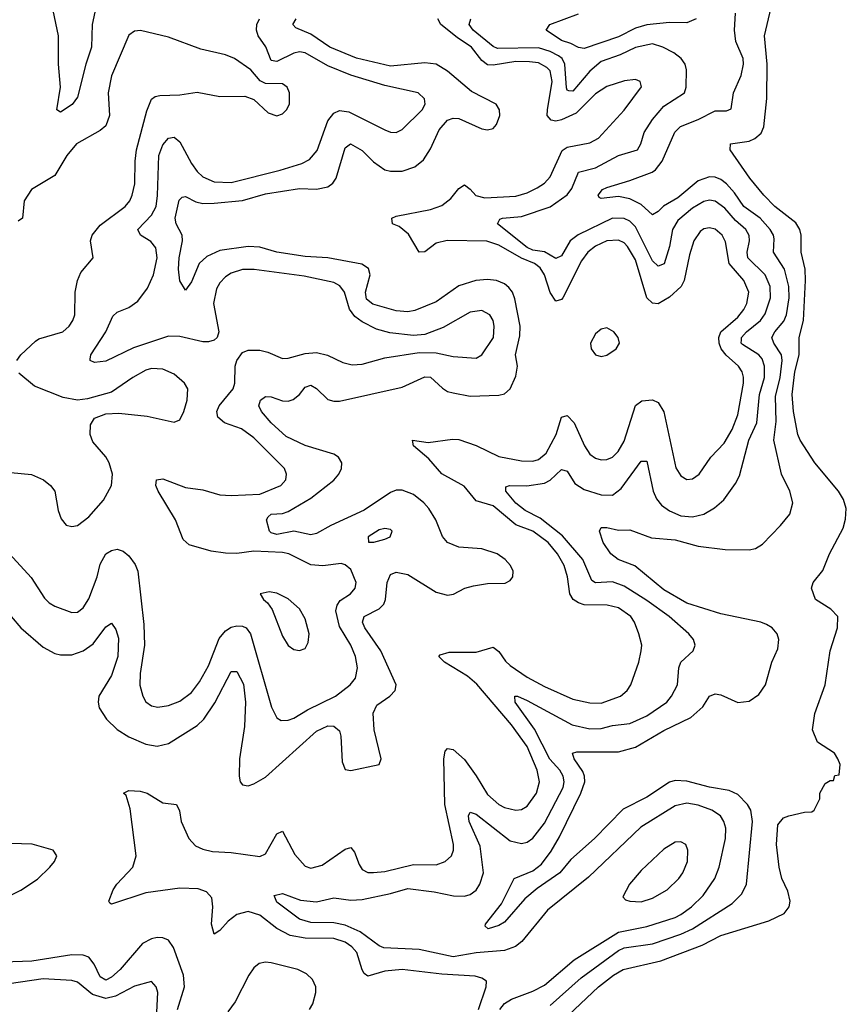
# Model space of a CAD drawing. Header units: inches. Extents: x 1843162 to 1959474, y 907081 to 1016326.
# Tile 603 of 656: x 1944387 to 1947291, y 971268 to 974727. Entities that reach past the tile are written whole.
import ezdxf

# ---------------------------------------------------------------- set-up
doc = ezdxf.new("R2010")
doc.units = ezdxf.units.IN
doc.header["$MEASUREMENT"] = 0
doc.layers.add('B9947', color=7, linetype='Continuous')

msp = doc.modelspace()

# ---------------------------------------------------------------- linework, layer by layer
at = {"layer": 'B9947', "color": 5}
for points, elevation in [([(1944654.2, 974770), (1944641.2, 974710), (1944639.6, 974630), (1944619.1, 974570), (1944590, 974454.3), (1944571.7, 974428.3), (1944530, 974401.5), (1944516.9, 974410), (1944530.9, 974489.1), (1944522.9, 974570), (1944523.3, 974670), (1944490, 974826.6)], 540), ([(1946314.8, 971230), (1946420.8, 971330), (1946472.6, 971370), (1946506.9, 971390), (1946638.7, 971421.3), (1946783.9, 971476.1), (1946850, 971510.1), (1947018.1, 971561.9), (1947072.9, 971587.1), (1947089.8, 971610), (1947094, 971630), (1947085.9, 971665.9), (1947064.8, 971710), (1947055.1, 971750), (1947045, 971830), (1947050, 971898), (1947070, 971922.8), (1947089.3, 971930.7), (1947143.6, 971943.6), (1947170, 971944.7), (1947178, 971950), (1947198, 971990), (1947198, 972010), (1947216.4, 972043.6), (1947234, 972054), (1947246, 972054), (1947250, 972072), (1947266, 972074), (1947268.7, 972110), (1947261.2, 972130), (1947249, 972150), (1947190, 972189.2), (1947171.9, 972231.9), (1947180.7, 972290), (1947216.9, 972390), (1947233.6, 972510), (1947259.7, 972590), (1947260.5, 972630), (1947236.3, 972656.3), (1947182.7, 972690), (1947168.7, 972730), (1947174, 972750), (1947207.8, 972792.2), (1947231.8, 972850), (1947279.3, 972940.7), (1947288.1, 972971.9), (1947290.8, 973010), (1947281.2, 973041.2), (1947263.8, 973070), (1947179.8, 973170), (1947128.6, 973250), (1947119.9, 973270), (1947105.2, 973350), (1947100.1, 973410), (1947109.4, 973490), (1947124.8, 973550), (1947124.8, 973610), (1947140.8, 973670), (1947147.1, 973810), (1947145.7, 973850), (1947131.9, 973910), (1947132.5, 973970), (1947127.1, 973990), (1947113.6, 974013.6), (1947040.2, 974070), (1947000.5, 974110), (1946952.1, 974170), (1946882.7, 974270), (1946884, 974290), (1946950, 974299.7), (1946970, 974309), (1946992.1, 974327.9), (1947001.6, 974350), (1947011.2, 974450), (1947013, 974570), (1947003.9, 974670), (1947036.4, 974810)], 420), ([(1944351.3, 972850), (1944427.1, 972767.1), (1944474.2, 972694.2), (1944490, 972678), (1944510, 972666.4), (1944570, 972644.7), (1944590, 972645.8), (1944610, 972660.2), (1944630, 972692.9), (1944659.7, 972770), (1944670, 972813.7), (1944689.9, 972850.1), (1944710, 972862.7), (1944730, 972866.7), (1944750, 972859.7), (1944770, 972843.2), (1944793.1, 972813.1), (1944802.2, 972790), (1944822.7, 972602.7), (1944825.7, 972530), (1944810.1, 972430.2), (1944809.5, 972389.4), (1944819.7, 972350), (1944830, 972330.4), (1944850, 972316.5), (1944872, 972312), (1944910, 972317.5), (1944950, 972333.4), (1944990, 972363.5), (1945018.7, 972401.3), (1945050, 972456.9), (1945087.3, 972552.7), (1945110, 972579.9), (1945130, 972592.5), (1945150, 972597.3), (1945170, 972596), (1945182.2, 972590), (1945198.3, 972570), (1945271.9, 972311.9), (1945290, 972274.9), (1945305.6, 972265.6), (1945330, 972266.2), (1945350, 972273.7), (1945397.7, 972302.3), (1945496, 972350), (1945547.6, 972390), (1945566.2, 972413.8), (1945574.1, 972450), (1945566.7, 972490), (1945550.4, 972530), (1945510, 972595.3), (1945497.8, 972650), (1945502.5, 972670), (1945513.2, 972686.8), (1945548.5, 972710), (1945565.6, 972730), (1945568.8, 972750), (1945550, 972795.6), (1945530, 972811.8), (1945516.2, 972816.2), (1945451.4, 972808.6), (1945410, 972812.1), (1945332, 972850), (1945310, 972855.1), (1945210, 972859.8), (1945150, 972851.9), (1945110, 972852.3), (1945059.4, 972859.4), (1944981.8, 972881.8), (1944961.3, 972901.3), (1944934.5, 972970), (1944873.8, 973070), (1944865.6, 973090), (1944868, 973110), (1944890, 973114.4), (1944970, 973083.8), (1945030, 973075.4), (1945090, 973057.7), (1945130, 973054.8), (1945230, 973060.6), (1945304.4, 973090), (1945322.4, 973110), (1945324.5, 973130), (1945317.2, 973150), (1945210, 973257.7), (1945165.6, 973290), (1945106.2, 973310), (1945083.4, 973330), (1945079.6, 973350), (1945088.2, 973370), (1945136.6, 973430), (1945142.3, 973450), (1945144.4, 973510), (1945149.2, 973530), (1945170, 973557.7), (1945190, 973565.3), (1945230, 973565.6), (1945258.7, 973558.7), (1945310, 973537.1), (1945330, 973537.6), (1945390, 973554.1), (1945430, 973557.1), (1945468.4, 973548.4), (1945522.7, 973522.7), (1945554.4, 973514.4), (1945590, 973517.1), (1945670, 973539.3), (1945790, 973557.2), (1945850, 973556.5), (1945910, 973543.7), (1945990, 973537.2), (1946010.9, 973549.1), (1946051.7, 973610), (1946053.3, 973650), (1946049.8, 973670), (1946038.7, 973690), (1946010, 973705.3), (1945970, 973699.8), (1945875, 973645), (1945810, 973621.1), (1945770, 973617.5), (1945687.2, 973627.2), (1945640.1, 973640.1), (1945590, 973665.2), (1945563.8, 973683.8), (1945545.3, 973710), (1945528.5, 973770), (1945511.8, 973791.8), (1945490, 973803.8), (1945386.2, 973826.2), (1945210.7, 973849.3), (1945170, 973848.8), (1945130, 973835.8), (1945110, 973823.9), (1945090, 973802.8), (1945078.7, 973781.3), (1945068, 973730), (1945086.2, 973630), (1945080.2, 973610), (1945070, 973601.2), (1945050, 973595), (1945030, 973595.5), (1944950, 973614), (1944910, 973614.6), (1944786.4, 973573.6), (1944690, 973527.4), (1944650, 973522.7), (1944634.5, 973530), (1944634.5, 973534.5), (1944637.2, 973550), (1944689.9, 973630), (1944714.5, 973685.5), (1944730, 973699.3), (1944770, 973715.9), (1944801.7, 973738.3), (1944836.1, 973783.9), (1944857.5, 973830), (1944870.3, 973890), (1944865.4, 973925.4), (1944847.2, 973947.2), (1944810.8, 973970), (1944802.3, 973990), (1944850, 974040.5), (1944865.9, 974070), (1944871.3, 974108.7), (1944875.6, 974250), (1944890, 974287.2), (1944910, 974311), (1944930, 974314.3), (1944950, 974298), (1944990, 974221.7), (1945010, 974193), (1945030, 974174.5), (1945070, 974157.6), (1945130, 974154.4), (1945301.8, 974198.2), (1945378.2, 974221.8), (1945405, 974235), (1945432.3, 974267.7), (1945470, 974371.1), (1945490, 974398.3), (1945510, 974407.9), (1945542.8, 974402.8), (1945670, 974339.3), (1945690, 974331.1), (1945710, 974330.2), (1945730, 974340.7), (1945800.4, 974410), (1945811.9, 974430), (1945808.5, 974448.5), (1945787, 974470), (1945670, 974495.5), (1945550, 974531.2), (1945470, 974564.8), (1945390, 974610.7), (1945370, 974613.4), (1945350, 974609.2), (1945290, 974580.3), (1945270, 974582.8), (1945251.4, 974631.4), (1945225.3, 974670), (1945219.1, 974690), (1945220.2, 974710), (1945229.9, 974730.1)], 540), ([(1944357.1, 972630), (1944391, 972590), (1944470, 972522.8), (1944510, 972500.4), (1944530, 972495.3), (1944570, 972495.4), (1944610.3, 972509.7), (1944645.6, 972534.4), (1944690, 972594.6), (1944710, 972606.4), (1944725, 972585), (1944734, 972554), (1944732.2, 972490), (1944710, 972423.1), (1944665.4, 972350), (1944662.2, 972330), (1944666.3, 972310), (1944691.5, 972270), (1944730, 972233.6), (1944770, 972207.5), (1944830, 972181.4), (1944870, 972174.6), (1944910, 972183.9), (1945010, 972247), (1945033.3, 972270), (1945072.4, 972327.6), (1945130, 972437.7), (1945150, 972437.3), (1945172.8, 972392.8), (1945180.1, 972330), (1945176.2, 972243.8), (1945158.6, 972130), (1945157.8, 972070), (1945162, 972050), (1945170, 972038.7), (1945190, 972035.8), (1945210, 972042.2), (1945250, 972066.4), (1945430, 972228.1), (1945470, 972246.2), (1945490, 972245), (1945510, 972228.4), (1945515.1, 972210), (1945520.1, 972120.1), (1945530, 972093.4), (1945550, 972089.4), (1945649.7, 972110.3), (1945656.9, 972130), (1945631.9, 972231.9), (1945628.8, 972291.2), (1945641, 972319), (1945687.1, 972350), (1945706.5, 972370), (1945709.9, 972390), (1945655.5, 972510), (1945599, 972590), (1945591.5, 972610), (1945597, 972630), (1945650, 972657.7), (1945666, 972674), (1945672.5, 972690), (1945678.2, 972750), (1945690, 972777.7), (1945710, 972786), (1945750, 972777.4), (1945850, 972715.9), (1945890, 972705.8), (1945911.2, 972708.8), (1945950.7, 972729.3), (1945981.4, 972738.6), (1946030, 972746), (1946092.4, 972747.6), (1946110, 972756.5), (1946118.8, 972770), (1946120.3, 972790), (1946111.4, 972810), (1946092.5, 972830), (1946064.4, 972850), (1946010, 972867.9), (1945930, 972873.9), (1945890, 972889.9), (1945871.9, 972911.9), (1945849, 972970), (1945824.6, 973010), (1945806.6, 973030), (1945770, 973058.5), (1945730, 973074.1), (1945710, 973073.5), (1945690, 973065.8), (1945596.5, 973003.5), (1945480.2, 972950), (1945430, 972921.4), (1945410, 972916.8), (1945350, 972929.9), (1945290, 972918.2), (1945270, 972923.8), (1945264.3, 972930), (1945253.5, 972970), (1945259.6, 972980.4), (1945270, 972989.4), (1945310, 972992.7), (1945330, 972999.5), (1945410, 973045.7), (1945490, 973109.6), (1945508.2, 973130), (1945517.2, 973150), (1945518.3, 973170), (1945506.9, 973190), (1945490, 973200.1), (1945390, 973230.6), (1945322.9, 973262.9), (1945270.8, 973310), (1945236.1, 973350), (1945226.6, 973370), (1945233.3, 973390), (1945250, 973403.5), (1945270, 973402.2), (1945310, 973388.4), (1945330, 973386.6), (1945347.9, 973392.1), (1945369.8, 973410), (1945390, 973435.3), (1945410, 973442.3), (1945430, 973431.6), (1945470, 973392.7), (1945490, 973386.3), (1945510, 973386.6), (1945730, 973435.5), (1945810, 973472.4), (1945830.6, 973470.6), (1945871.9, 973431.9), (1945890, 973420.7), (1945910, 973415.7), (1945970, 973404.7), (1946070, 973407.2), (1946090, 973412.3), (1946109.9, 973430.1), (1946130, 973474.9), (1946135.3, 973510), (1946128.3, 973550), (1946143.4, 973616.6), (1946144.6, 973650), (1946126.7, 973746.7), (1946117.9, 973770), (1946105.8, 973785.8), (1946090, 973798.6), (1946062.4, 973810), (1946030, 973813.8), (1945989.7, 973810.3), (1945930, 973791.4), (1945850, 973735.9), (1945775.3, 973704.7), (1945750, 973699.9), (1945710, 973703.9), (1945627.9, 973727.9), (1945604.9, 973744.9), (1945602.3, 973770), (1945618.6, 973830), (1945612.3, 973852.3), (1945588.3, 973868.3), (1945470, 973890.3), (1945390, 973895), (1945290, 973909.9), (1945230, 973927.2), (1945190, 973929.6), (1945090, 973915.4), (1945044.9, 973895.1), (1945017.7, 973870), (1944990, 973806), (1944970, 973777), (1944950, 973809.2), (1944944.7, 973850), (1944947, 973890), (1944959.2, 973950), (1944958.2, 973970), (1944936.9, 974010), (1944933.3, 974030), (1944947.3, 974092.7), (1944957.3, 974102.7), (1944970, 974105.1), (1945006.2, 974086.3), (1945030, 974080.5), (1945070, 974082.4), (1945170, 974091), (1945250, 974115.4), (1945370, 974133.8), (1945430, 974131.9), (1945470, 974139.8), (1945487.3, 974152.7), (1945498.9, 974170), (1945530, 974276.5), (1945548.9, 974291.1), (1945590, 974267.2), (1945630, 974227.6), (1945670, 974199.6), (1945690, 974194.3), (1945730, 974194.7), (1945774.8, 974210), (1945805.6, 974234.4), (1945830, 974272.6), (1945860.5, 974339.5), (1945890, 974373.3), (1945910, 974380.8), (1945930, 974379.9), (1946010, 974342.7), (1946030, 974339.7), (1946050, 974344.4), (1946062, 974358), (1946073.8, 974390), (1946072.4, 974410), (1946060.4, 974430), (1945974.1, 974474.1), (1945890, 974545.9), (1945850, 974569.9), (1945810, 974575.1), (1945690, 974563.2), (1945570, 974591.1), (1945476.3, 974630), (1945410, 974676.2), (1945357.6, 974697.6), (1945346.3, 974710), (1945357.7, 974730)], 520), ([(1945999.1, 971250), (1946025.3, 971330), (1946026.6, 971350), (1946010, 971360.3), (1945986.7, 971366.7), (1945870, 971373.8), (1945730, 971390.3), (1945670, 971384.3), (1945610, 971366.6), (1945596.8, 971376.8), (1945590, 971389.7), (1945571.8, 971450), (1945553.9, 971470), (1945530, 971486.6), (1945490, 971499.2), (1945390, 971500.9), (1945337.7, 971510), (1945290, 971534.1), (1945230, 971581.8), (1945190, 971594.2), (1945150, 971583.5), (1945119.8, 971560.2), (1945090, 971527.7), (1945070, 971515.1), (1945060.4, 971550), (1945065.3, 971610), (1945062, 971642), (1945043.2, 971663.2), (1945013.6, 971673.6), (1944950, 971675.8), (1944830, 971659.4), (1944710, 971619.7), (1944703.1, 971623.1), (1944699.7, 971630), (1944715, 971670), (1944727.7, 971690), (1944785, 971750), (1944796.7, 971790), (1944775, 971955), (1944761.1, 972001.1), (1944751.8, 972010), (1944770, 972019.1), (1944810, 972016.6), (1944834.4, 972010), (1944890, 971975.3), (1944937.6, 971970), (1944948.2, 971948.2), (1944954.1, 971910), (1944981.1, 971850), (1945004.6, 971824.6), (1945030, 971812.6), (1945064.8, 971804.8), (1945130, 971801), (1945230, 971787.3), (1945250, 971796.3), (1945290, 971867.1), (1945310, 971876.5), (1945353.8, 971793.8), (1945390, 971753), (1945410, 971746.5), (1945450, 971756.8), (1945530, 971813.1), (1945550, 971818.6), (1945562.9, 971802.8), (1945579, 971759), (1945590, 971741.6), (1945610, 971731.5), (1945630, 971730.7), (1945670, 971735.2), (1945770, 971759.4), (1945850, 971758.4), (1945882, 971770), (1945903.5, 971790), (1945910.5, 971810), (1945911.1, 971830), (1945880.3, 971970), (1945876.9, 972130), (1945882.2, 972157.8), (1945890, 972166.7), (1945910, 972162.6), (1945950, 972127.8), (1945991.1, 972071.1), (1946030, 972004.6), (1946070, 971970.1), (1946090, 971959.3), (1946130, 971950.1), (1946150, 971952.1), (1946170, 971963.7), (1946202.2, 972010), (1946213.1, 972050), (1946205.1, 972090), (1946170, 972173.9), (1946114.8, 972250), (1945993, 972393), (1945960.5, 972420.5), (1945879.4, 972470), (1945859.1, 972490), (1945863.9, 972496.1), (1945895.2, 972504.8), (1945990, 972505.2), (1946050, 972522.8), (1946070, 972507.8), (1946093.2, 972473.2), (1946110, 972458.1), (1946170, 972417.1), (1946230, 972384.2), (1946330, 972340.1), (1946390, 972326.7), (1946430, 972326.1), (1946498, 972350), (1946520.7, 972370), (1946533.8, 972390), (1946561.8, 972470), (1946570.7, 972510), (1946572.4, 972530), (1946561.8, 972570), (1946546.8, 972610), (1946533.6, 972630), (1946490, 972660.4), (1946450.3, 972670.3), (1946370, 972671.8), (1946350, 972677.8), (1946331.2, 972690), (1946319.7, 972710), (1946311.8, 972770), (1946300.1, 972810), (1946276.8, 972850), (1946243.4, 972890), (1946190, 972929.6), (1946130, 972952.8), (1946050, 973019.2), (1945990, 973036.6), (1945947.8, 973087.8), (1945870, 973131.1), (1945824.2, 973184.2), (1945769.8, 973230), (1945766.6, 973250), (1945821.6, 973241.6), (1945906.8, 973253.2), (1945930, 973251.8), (1945990, 973231.3), (1946070, 973192.8), (1946150, 973176.8), (1946190, 973175.5), (1946210, 973181.7), (1946236.1, 973203.9), (1946272, 973270), (1946290, 973330.2), (1946310, 973336), (1946335.2, 973310), (1946371.5, 973230), (1946390, 973200.2), (1946410, 973186), (1946430, 973180.6), (1946450, 973181.6), (1946470, 973190.2), (1946489, 973210), (1946510, 973245.8), (1946550, 973371.1), (1946572.3, 973387.7), (1946610, 973391.1), (1946630, 973381.6), (1946649.7, 973349.7), (1946692.4, 973152.4), (1946710, 973124.2), (1946730, 973112.1), (1946750, 973114), (1946774.4, 973130), (1946814.4, 973190), (1946861.2, 973238.8), (1946890, 973287.7), (1946910, 973338.3), (1946929.9, 973450), (1946930, 973471.5), (1946924.8, 973490), (1946912.1, 973510), (1946868.7, 973548.7), (1946851.6, 973570), (1946843.7, 973590), (1946842.7, 973610), (1946850, 973630.6), (1946910, 973681.7), (1946931, 973709), (1946941, 973730), (1946948, 973770), (1946930.8, 973810), (1946879.7, 973870), (1946866.8, 973946.8), (1946854.3, 973970), (1946830, 973991), (1946810, 973995.9), (1946790, 973992.4), (1946777.3, 973982.7), (1946754.8, 973950), (1946739.4, 973900.6), (1946721.1, 973810), (1946710.1, 973790), (1946670, 973752.2), (1946630, 973729), (1946610, 973730.5), (1946589.6, 973750), (1946550, 973882.8), (1946521.9, 973930), (1946510, 973942.5), (1946490, 973951.7), (1946450, 973949.9), (1946410, 973931.5), (1946382.5, 973910), (1946360.2, 973879.8), (1946294.7, 973750), (1946290, 973743.2), (1946270, 973738), (1946250, 973768.1), (1946230.2, 973830), (1946215.3, 973855.3), (1946195, 973870), (1946150, 973889), (1946070, 973935.2), (1946028.2, 973948.2), (1945888.8, 973951.2), (1945850, 973942.2), (1945810, 973910.7), (1945790, 973909.7), (1945753.3, 973973.3), (1945719.9, 973999.9), (1945696.9, 974010), (1945693.7, 974030), (1945710, 974036.8), (1945830, 974060.1), (1945870, 974073.5), (1945902, 974098), (1945930, 974133.7), (1945950, 974146.7), (1945970, 974131.9), (1945988.9, 974108.9), (1946020.4, 974100.4), (1946130, 974107.1), (1946170, 974118.7), (1946204.3, 974135.7), (1946230, 974152.8), (1946250, 974174.7), (1946293.2, 974266.8), (1946310, 974278.8), (1946390, 974293.7), (1946420.3, 974310), (1946510, 974408.3), (1946570.8, 974490.8), (1946566.6, 974510), (1946550, 974516.8), (1946511.7, 974511.7), (1946450, 974492.5), (1946410, 974466.5), (1946341.5, 974398.5), (1946290, 974374.9), (1946270, 974370.4), (1946253.4, 974373.4), (1946240.4, 974390), (1946240.6, 974410), (1946257.7, 974510), (1946250, 974546.6), (1946239.2, 974559.2), (1946210, 974574.9), (1946178.4, 974578.4), (1946130, 974579.6), (1946050, 974566.5), (1946030, 974568.2), (1946010, 974583.3), (1945974.6, 974630), (1945923.6, 974663.6), (1945866.6, 974710), (1945855.3, 974730)], 480), ([(1946073.6, 971250), (1946090, 971271), (1946114.2, 971285.8), (1946190, 971314.8), (1946230, 971335.9), (1946335.3, 971424.7), (1946490, 971521), (1946590, 971541.2), (1946690, 971572.7), (1946710, 971583.1), (1946746.4, 971610), (1946788.2, 971650), (1946828.8, 971710), (1946844.2, 971750), (1946866, 971850), (1946867, 971887), (1946860.8, 971910), (1946849, 971930), (1946818.7, 971950), (1946770, 971968), (1946730, 971974.3), (1946690, 971965.3), (1946568.6, 971890), (1946385, 971715), (1946241.1, 971598.9), (1946150.8, 971489.2), (1946128.5, 971471.5), (1946090, 971456.7), (1945990, 971448.6), (1945910, 971435.2), (1945790, 971460.2), (1945666.7, 971466.8), (1945650, 971473.1), (1945583.2, 971523.2), (1945530, 971546.5), (1945490, 971554.5), (1945410, 971555.8), (1945370, 971567.4), (1945290, 971627), (1945280.7, 971650), (1945310, 971657.2), (1945373.5, 971633.5), (1945430, 971628.1), (1945490, 971642.3), (1945550, 971633.5), (1945590, 971636.7), (1945690, 971657), (1945750, 971674.5), (1945843.2, 971663.2), (1945911, 971649), (1945950, 971648.3), (1945970, 971654.3), (1945990, 971669.3), (1946003.9, 971690), (1946016.7, 971730), (1946004, 971824), (1945966.3, 971910), (1945963.2, 971930), (1945970, 971943.6), (1945990, 971935.9), (1946110, 971842.3), (1946150, 971833.1), (1946170, 971837.9), (1946190, 971852.1), (1946230, 971903.9), (1946296.2, 972030), (1946299.7, 972050), (1946296.2, 972070), (1946284.7, 972090), (1946249.8, 972129.8), (1946195, 972235), (1946127.9, 972330), (1946126, 972350), (1946135.5, 972350), (1946170, 972335.2), (1946328.2, 972250), (1946390, 972235.3), (1946430, 972237.2), (1946470, 972247.7), (1946530, 972255), (1946590, 972281.4), (1946659.8, 972330), (1946676.8, 972350), (1946697.5, 972390), (1946701.9, 972450), (1946709.8, 972470), (1946752.4, 972510), (1946760.4, 972530), (1946753.8, 972550), (1946737.8, 972570), (1946668.5, 972630), (1946590, 972686.5), (1946510, 972736.7), (1946470, 972751.6), (1946410, 972748.5), (1946397, 972757), (1946364.9, 972830), (1946294, 972914), (1946215.3, 972975.3), (1946163.2, 973003.2), (1946130, 973028.9), (1946095, 973070), (1946094.8, 973085.2), (1946108, 973090), (1946169, 973089), (1946230, 973098.2), (1946250.3, 973109.7), (1946290, 973146.8), (1946310, 973140.8), (1946337.5, 973097.5), (1946370, 973076), (1946430, 973057.5), (1946470, 973057), (1946499.9, 973080.1), (1946570, 973175.5), (1946590, 973176.5), (1946612.4, 973070), (1946623.9, 973043.9), (1946641.7, 973021.7), (1946670, 973001.3), (1946710, 972983.6), (1946750, 972980.7), (1946790.4, 972989.6), (1946828.3, 973011.7), (1946860.3, 973039.7), (1946902, 973098), (1946915.1, 973124.9), (1946948.8, 973250), (1946976, 973310), (1946986.2, 973410), (1947002.8, 973470), (1947003.4, 973510), (1946995.1, 973535.1), (1946983.4, 973550), (1946925.9, 973585.9), (1946921.8, 973590), (1946922.5, 973602.5), (1946923.1, 973610), (1946939.7, 973630), (1946989.9, 973670), (1947006.2, 973693.8), (1947024.5, 973750), (1947023.5, 973790), (1947005.9, 973830), (1946945.1, 973890), (1946942.3, 973910), (1946950.3, 973950), (1946949.1, 973969.1), (1946938.2, 973990), (1946901.2, 974021.2), (1946864.6, 974064.6), (1946830, 974089), (1946810, 974092.2), (1946790, 974088.5), (1946750, 974064.7), (1946698.7, 974021.3), (1946680.1, 973990), (1946669.5, 973930.5), (1946650.9, 973869.1), (1946630, 973860.3), (1946610, 973879.2), (1946550, 973998.9), (1946530, 974018.8), (1946510, 974028.7), (1946470, 974029.6), (1946348.7, 973971.3), (1946321.2, 973950), (1946290, 973897.5), (1946270, 973887.9), (1946230.7, 973910.7), (1946190, 973917.3), (1946170, 973926.1), (1946065.3, 974010), (1946073.8, 974026.2), (1946082.7, 974030), (1946150, 974034.8), (1946250, 974068.8), (1946310, 974111.9), (1946326.1, 974133.9), (1946350, 974190.9), (1946410, 974206.4), (1946490, 974250.1), (1946557.2, 974270), (1946569.2, 974290), (1946580.1, 974330), (1946610, 974375.9), (1946650, 974422.6), (1946722, 974470), (1946728.6, 974490), (1946729.8, 974550), (1946724.2, 974570), (1946711.1, 974590), (1946685.1, 974610), (1946646.8, 974630), (1946610, 974641.8), (1946550, 974629.1), (1946496.6, 974603.4), (1946430, 974580.1), (1946390, 974546.2), (1946330, 974475.9), (1946316.5, 974476.5), (1946310, 974479.1), (1946307.8, 974487.8), (1946301.9, 974570), (1946292.4, 974590), (1946279.8, 974599.8), (1946250, 974615.4), (1946210, 974627.9), (1946065.7, 974625.7), (1946050, 974632.7), (1945980.2, 974690), (1945965.5, 974710), (1945972.3, 974730)], 460), ([(1946250, 971264), (1946358.8, 971361.2), (1946490, 971457.6), (1946510, 971466.4), (1946610, 971480.1), (1946710, 971515.1), (1946750, 971533.7), (1946890, 971622.6), (1946923.3, 971656.7), (1946940.5, 971690), (1946961.4, 971910), (1946954.8, 971950), (1946943.4, 971970), (1946910, 972004.6), (1946879.4, 972019.4), (1946810, 972031.3), (1946730, 972052.3), (1946690, 972054.2), (1946670, 972048.7), (1946590, 971996), (1946506.4, 971953.6), (1946406.6, 971850), (1946323.1, 971776.9), (1946284.7, 971730), (1946204.6, 971675.4), (1946161.3, 971638.7), (1946090, 971556.8), (1946070, 971544.6), (1946032.7, 971532.7), (1946022.4, 971542.4), (1946023, 971550), (1946079.2, 971620.8), (1946124.2, 971710), (1946190, 971737), (1946219.6, 971760.4), (1946254.3, 971805.7), (1946283.8, 971856.2), (1946358.5, 972010), (1946371.7, 972050), (1946371.3, 972070), (1946365.5, 972085.5), (1946335, 972130), (1946329.2, 972150.8), (1946344.7, 972155.3), (1946490, 972155.2), (1946550, 972171.9), (1946650, 972229.7), (1946744.3, 972275.7), (1946786.8, 972313.2), (1946810, 972350.2), (1946830, 972359), (1946850, 972355.5), (1946910, 972327.8), (1946950, 972332.4), (1946983.2, 972356.8), (1947006.4, 972390), (1947029, 972470), (1947050, 972517.1), (1947053.8, 972550), (1947047.4, 972570), (1947030.7, 972590), (1947010, 972602.3), (1946990, 972610.9), (1946850, 972639.9), (1946730, 972677), (1946650, 972724), (1946547.8, 972807.8), (1946489.8, 972830), (1946463.7, 972850), (1946436.4, 972890), (1946423.5, 972930), (1946430, 972943), (1946450, 972943.2), (1946490, 972933.2), (1946530, 972934.6), (1946606.9, 972906.9), (1946690, 972900.1), (1946770, 972877.2), (1946865.6, 972865.6), (1946950, 972864.3), (1946971.4, 972868.6), (1946996.1, 972884), (1947059.3, 972950), (1947092.1, 972990), (1947102.5, 973030), (1947092.9, 973070), (1947063.2, 973130), (1947036, 973250), (1947044.4, 973315.6), (1947042.5, 973402.5), (1947058.8, 973470), (1947064.9, 973530), (1947062.7, 973550), (1947036.1, 973590), (1947029.4, 973610), (1947039.9, 973630), (1947071.8, 973668.2), (1947080.8, 973690), (1947089.9, 973750), (1947088.6, 973790), (1947073.4, 973850), (1947034.6, 973910), (1947036.8, 973956.8), (1947034.9, 973970), (1947023.4, 973990), (1946987.6, 974030), (1946931.3, 974070), (1946898.2, 974118.2), (1946870, 974149.9), (1946850, 974165.4), (1946830, 974173.7), (1946810, 974174.9), (1946770, 974160.4), (1946699, 974101), (1946648.8, 974071.2), (1946630, 974053), (1946610, 974041.5), (1946570, 974077.5), (1946530, 974096.8), (1946490, 974105.6), (1946430, 974098.9), (1946422.2, 974102.2), (1946418.9, 974110), (1946434.3, 974130), (1946450, 974137.6), (1946530, 974162.3), (1946608.9, 974191.1), (1946620.8, 974199.2), (1946644.4, 974230), (1946688.7, 974331.3), (1946708.6, 974351.4), (1946770, 974375.5), (1946830, 974406.3), (1946870, 974406.2), (1946886.3, 974413.7), (1946894.4, 974470), (1946921.2, 974530), (1946929.9, 974570), (1946928.2, 974590), (1946903, 974650), (1946897.6, 974690), (1946901.2, 974750)], 440), ([(1946763.6, 974730), (1946730, 974715.2), (1946670, 974717.1), (1946590, 974708.4), (1946550, 974696.8), (1946490, 974665.9), (1946370, 974625.3), (1946350, 974628.6), (1946323.5, 974643.5), (1946290, 974653.9), (1946236.9, 974690), (1946249.5, 974710), (1946350, 974747.2)], 440), ([(1944377.4, 973530), (1944391.3, 973550), (1944442.7, 973597.3), (1944454.8, 973605.2), (1944538, 973630), (1944561, 973650), (1944574, 973670), (1944580.8, 973690), (1944581.3, 973770), (1944589.9, 973810), (1944601.7, 973838.3), (1944644.7, 973890), (1944635.7, 973950), (1944641.7, 973970), (1944670, 974005.3), (1944757.7, 974070), (1944774, 974090), (1944782.3, 974110), (1944791.3, 974150), (1944792.3, 974230), (1944797.7, 974270), (1944834.1, 974405.9), (1944850, 974448), (1944862.9, 974457.1), (1944879.4, 974460.6), (1944950, 974463.1), (1945010, 974471.6), (1945090, 974456.6), (1945177.6, 974457.6), (1945210, 974446.4), (1945259.9, 974399.9), (1945290, 974388.4), (1945310, 974395.5), (1945324.5, 974410), (1945335.1, 974430), (1945335.1, 974470), (1945327, 974490), (1945310, 974501.3), (1945250, 974502.9), (1945231.3, 974511.3), (1945199.1, 974550), (1945141.6, 974590), (1945110, 974603.1), (1945022.8, 974622.8), (1944910, 974664.7), (1944811.7, 974688.3), (1944790, 974686.6), (1944770, 974671.8), (1944710, 974529.5), (1944697.8, 974470), (1944702.5, 974390), (1944690, 974354), (1944670, 974337.8), (1944586.3, 974290), (1944552.9, 974250), (1944510, 974178.8), (1944428.3, 974130), (1944402.8, 974090), (1944396.4, 974030), (1944381.4, 974018.6)], 560), ([(1944319.6, 973139.6), (1944428.7, 973128.7), (1944470.9, 973110.9), (1944495.3, 973090), (1944510.3, 973070), (1944522.6, 973002.6), (1944533, 972973), (1944550, 972950.6), (1944570, 972946.4), (1944590, 972950.4), (1944630, 972980.4), (1944681.4, 973038.6), (1944709.8, 973090.2), (1944712.7, 973130), (1944701, 973170), (1944690, 973190.9), (1944643.5, 973243.5), (1944634.2, 973270), (1944636.3, 973303.7), (1944650, 973326.4), (1944690, 973341.7), (1944735.2, 973344.8), (1944834.3, 973334.3), (1944930, 973312.7), (1944950, 973320.7), (1944964, 973350), (1944975.3, 973390), (1944978, 973430), (1944966.3, 973450), (1944930, 973481.7), (1944890, 973499.3), (1944850, 973501), (1944830, 973495), (1944784.7, 973470), (1944710, 973417.8), (1944625, 973395), (1944590, 973390.5), (1944539.8, 973399.8), (1944439.6, 973439.6), (1944384.5, 973484.5)], 560), ([(1944297.4, 971622.6), (1944391.3, 971668.7), (1944450, 971708.1), (1944492.8, 971750), (1944508.7, 971770), (1944517.4, 971790), (1944505.1, 971810), (1944430.4, 971830.4), (1944243.1, 971836.9)], 520), ([(1944941.2, 971250), (1944965.6, 971330), (1944962.8, 971370), (1944927.8, 971467.8), (1944910, 971492.9), (1944890, 971501.9), (1944870, 971503), (1944850, 971497.8), (1944818.5, 971481.5), (1944740.5, 971390), (1944710, 971363.1), (1944690, 971353.2), (1944670, 971364.2), (1944648.6, 971408.6), (1944630, 971433.6), (1944610, 971440.6), (1944570, 971441.6), (1944430, 971420.2), (1944330, 971416)], 520), ([(1945405.1, 971250), (1945417.3, 971270), (1945427.8, 971310), (1945427.1, 971330), (1945415.7, 971355.7), (1945394.7, 971374.7), (1945364.2, 971390), (1945270, 971413.5), (1945250, 971415.8), (1945228.8, 971411.2), (1945210, 971395.9), (1945192.1, 971370), (1945143.6, 971276.4), (1945118.7, 971241.3)], 520), ([(1944865.8, 971170), (1944872.1, 971310), (1944866.8, 971330), (1944850, 971347.7), (1944790, 971332.1), (1944723.8, 971296.2), (1944690, 971288.5), (1944643.2, 971303.2), (1944590, 971345.4), (1944570, 971352.2), (1944470, 971357.2), (1944350, 971339.7), (1944210, 971287.2), (1944110, 971241.8)], 540)]:
    msp.add_lwpolyline(points, dxfattribs=dict(at, elevation=elevation))
for points, elevation in [([(1946450, 973644.4), (1946430, 973639.8), (1946410, 973623.5), (1946392.3, 973590), (1946394.7, 973570), (1946409.5, 973549.5), (1946430, 973543.8), (1946450, 973547.8), (1946482.6, 973570), (1946494, 973590), (1946489.7, 973610), (1946474.7, 973630)], 520), ([(1945670, 972939.5), (1945650, 972934.3), (1945611, 972910), (1945612, 972892), (1945631.1, 972891.1), (1945670, 972902.4), (1945689, 972910), (1945696, 972930), (1945690, 972936)], 540), ([(1945263.1, 972716.9), (1945231.3, 972710), (1945243, 972690), (1945257.8, 972677.8), (1945274.4, 972654.4), (1945310, 972561.6), (1945330, 972528.4), (1945350, 972514.4), (1945369.5, 972510.5), (1945390, 972518), (1945400.7, 972539.3), (1945404.4, 972570), (1945390, 972622.7), (1945370, 972656.9), (1945330, 972692.8), (1945290, 972712.8)], 560), ([(1946710, 971838.5), (1946690, 971837.2), (1946650, 971813.2), (1946570, 971738.2), (1946529.2, 971690), (1946506.1, 971646.1), (1946515.3, 971635.3), (1946530.2, 971630.2), (1946570, 971628.2), (1946610, 971640.9), (1946661, 971670), (1946702.9, 971710), (1946716.3, 971730), (1946732.5, 971770), (1946734.2, 971810), (1946727, 971830)], 480)]:
    msp.add_lwpolyline(points, close=True, dxfattribs=dict(at, elevation=elevation))

doc.saveas('drawing.dxf')
